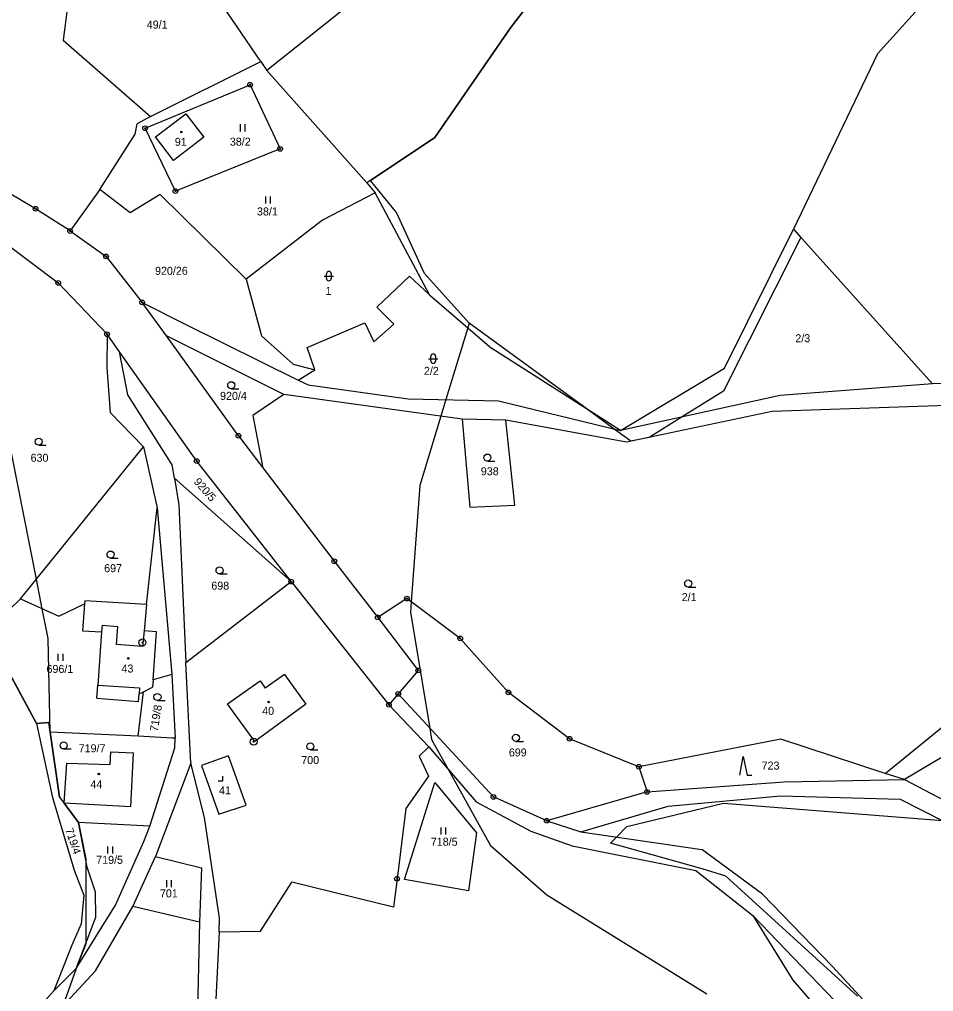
# Model space of a CAD drawing. Extents: x -547623 to -538651, y -1096714 to -1086522.
# Drawn here: x -544321.6 to -544127.4, y -1093573.6 to -1093367 of the extents above; entities that cross this region are included whole.
import ezdxf

# ---------------------------------------------------------------- set-up
doc = ezdxf.new("R2010")
doc.units = 0
for name, color, linetype in [('Vrstva 1', 7, 'Continuous'), ('Vrstva 25', 7, 'Continuous'), ('Vrstva 33', 7, 'Continuous'), ('Vrstva 52', 7, 'Continuous'), ('Vrstva 83', 7, 'Continuous'), ('Vrstva 86', 7, 'Continuous'), ('Vrstva 90', 7, 'Continuous'), ('Vrstva 92', 7, 'Continuous')]:
    doc.layers.add(name, color=color, linetype=linetype)

msp = doc.modelspace()

# ---------------------------------------------------------------- linework, layer by layer
at = {"layer": 'Vrstva 1'}
for p, q in [((-544270.28, -1093375.95), (-544290.96, -1093345.5)), ((-544293.75, -1093387.63), (-544270.28, -1093375.95)), ((-544270.28, -1093375.95), (-544269, -1093377.84))]:
    msp.add_line(p, q, dxfattribs=at)
for points in [[(-544162.7, -1093293.19), (-544269, -1093377.84)], [(-544190.73, -1093334.46), (-544217.24, -1093368.77)], [(-544101.99, -1093332.99), (-544139.31, -1093374.29)], [(-544308.48, -1093341.63), (-544312.3, -1093371.38)], [(-544217.24, -1093368.77), (-544233.35, -1093392.09)], [(-544312.3, -1093371.38), (-544293.75, -1093387.63)], [(-544139.31, -1093374.29), (-544157.13, -1093411.58)], [(-544269, -1093377.84), (-544247.74, -1093401.7)], [(-544294.87, -1093390.13), (-544272.58, -1093380.88)], [(-544272.58, -1093380.88), (-544266.19, -1093394.5)], [(-544293.75, -1093387.63), (-544296.55, -1093389.15)], [(-544292.68, -1093391.95), (-544286.25, -1093387.04)], [(-544286.25, -1093387.04), (-544282.43, -1093392.04)], [(-544297.02, -1093391.4), (-544296.55, -1093389.15)], [(-544288.45, -1093403.48), (-544294.87, -1093390.13)], [(-544304.48, -1093403.16), (-544297.02, -1093391.4)], [(-544288.86, -1093396.95), (-544292.68, -1093391.95)], [(-544282.43, -1093392.04), (-544288.86, -1093396.95)], [(-544233.35, -1093392.09), (-544247.74, -1093401.7)], [(-544318.14, -1093407.22), (-544342.54, -1093392.79)], [(-544266.19, -1093394.5), (-544288.45, -1093403.48)], [(-544247.74, -1093401.7), (-544245.98, -1093403.87)], [(-544304.48, -1093403.16), (-544310.82, -1093411.95)], [(-544298.05, -1093408.07), (-544304.48, -1093403.16)], [(-544291.68, -1093404.17), (-544298.05, -1093408.07)], [(-544273.44, -1093422.18), (-544291.68, -1093404.17)], [(-544245.98, -1093403.87), (-544257.19, -1093409.67)], [(-544234.49, -1093425.49), (-544245.98, -1093403.87)], [(-544310.82, -1093411.95), (-544318.14, -1093407.22)], [(-544257.19, -1093409.67), (-544273.44, -1093422.18)], [(-544310.82, -1093411.95), (-544303.18, -1093417.34)], [(-544171.8, -1093441.13), (-544157.13, -1093411.58)], [(-544157.13, -1093411.58), (-544127.59, -1093444.45)], [(-544324.81, -1093414.3), (-544313.33, -1093422.98)], [(-544303.18, -1093417.34), (-544295.51, -1093427.14)], [(-544302.97, -1093433.9), (-544313.33, -1093422.98)], [(-544273.44, -1093422.18), (-544270.15, -1093434.23)], [(-544245.63, -1093428.11), (-544238.71, -1093421.58)], [(-544238.71, -1093421.58), (-544234.49, -1093425.49)], [(-544295.51, -1093427.14), (-544286.07, -1093431.91)], [(-544290.31, -1093434.25), (-544295.51, -1093427.14)], [(-544234.49, -1093425.49), (-544221.22, -1093436.9)], [(-544242.06, -1093431.74), (-544245.63, -1093428.11)], [(-544260.45, -1093436.69), (-544248.18, -1093431.49)], [(-544248.18, -1093431.49), (-544246.26, -1093435.47)], [(-544286.07, -1093431.91), (-544262.33, -1093443.62)], [(-544246.26, -1093435.47), (-544242.06, -1093431.74)], [(-544302.97, -1093433.9), (-544303, -1093440.93)], [(-544300.31, -1093437.62), (-544302.97, -1093433.9)], [(-544275.06, -1093455.47), (-544290.31, -1093434.25)], [(-544265.41, -1093446.68), (-544290.31, -1093434.25)], [(-544270.15, -1093434.23), (-544263.41, -1093440.23)], [(-544283.92, -1093460.85), (-544300.31, -1093437.62)], [(-544298.54, -1093446.76), (-544300.31, -1093437.62)], [(-544258.81, -1093441.48), (-544260.45, -1093436.69)], [(-544193.88, -1093454.36), (-544221.22, -1093436.9)], [(-544303, -1093440.93), (-544302.28, -1093450.5)], [(-544263.41, -1093440.23), (-544258.81, -1093441.48)], [(-544262.33, -1093443.62), (-544258.81, -1093441.48)], [(-544193.88, -1093454.36), (-544171.8, -1093441.13)], [(-544262.33, -1093443.62), (-544260.21, -1093444.62)], [(-544260.21, -1093444.62), (-544238.96, -1093447.61)], [(-544127.59, -1093444.45), (-544159.99, -1093446.88)], [(-544112.62, -1093443.99), (-544127.59, -1093444.45)], [(-544289.11, -1093461.62), (-544298.54, -1093446.76)], [(-544265.41, -1093446.68), (-544271.97, -1093451.14)], [(-544227.52, -1093451.91), (-544265.41, -1093446.68)], [(-544238.96, -1093447.61), (-544219.83, -1093448.02)], [(-544219.83, -1093448.02), (-544193.88, -1093454.36)], [(-544159.99, -1093446.88), (-544193.88, -1093454.36)], [(-544124.47, -1093449.02), (-544161.63, -1093450.3)], [(-544302.28, -1093450.5), (-544295.19, -1093457.83)], [(-544271.97, -1093451.14), (-544269.9, -1093462.26)], [(-544227.52, -1093451.91), (-544225.87, -1093470.61)], [(-544218.24, -1093452.13), (-544227.52, -1093451.91)], [(-544216.32, -1093470.22), (-544218.24, -1093452.13)], [(-544192.57, -1093456.81), (-544218.24, -1093452.13)], [(-544161.63, -1093450.3), (-544192.57, -1093456.81)], [(-544275.06, -1093455.47), (-544269.9, -1093462.26)], [(-544321.39, -1093490.11), (-544295.19, -1093457.83)], [(-544295.19, -1093457.83), (-544292.33, -1093470.74)], [(-544288.61, -1093464.48), (-544289.11, -1093461.62)], [(-544263.84, -1093486.44), (-544283.92, -1093460.85)], [(-544269.9, -1093462.26), (-544254.7, -1093482.13)], [(-544263.84, -1093486.44), (-544288.61, -1093464.48)], [(-544288.61, -1093464.48), (-544287.7, -1093470.12)], [(-544294.62, -1093491.34), (-544292.33, -1093470.74)], [(-544292.33, -1093470.74), (-544289.22, -1093506.2)], [(-544287.7, -1093470.12), (-544286.23, -1093503.65)], [(-544225.87, -1093470.61), (-544216.32, -1093470.22)], [(-544254.7, -1093482.13), (-544245.46, -1093494.06)], [(-544286.23, -1093503.65), (-544263.84, -1093486.44)], [(-544263.84, -1093486.44), (-544243.09, -1093512.61)], [(-544328.58, -1093497.05), (-544321.39, -1093490.11)], [(-544321.39, -1093490.11), (-544313.18, -1093493.81)], [(-544313.18, -1093493.81), (-544307.77, -1093491.19)], [(-544307.77, -1093491.19), (-544308.17, -1093496.89)], [(-544307.72, -1093490.54), (-544307.77, -1093491.19)], [(-544294.62, -1093491.34), (-544307.72, -1093490.54)], [(-544239.24, -1093490.06), (-544245.46, -1093494.06)], [(-544227.92, -1093498.53), (-544239.24, -1093490.06)], [(-544245.46, -1093494.06), (-544236.86, -1093505.31)], [(-544317.96, -1093516.56), (-544328.58, -1093497.05)], [(-544308.17, -1093496.89), (-544304.12, -1093497.15)], [(-544304.12, -1093497.15), (-544304.89, -1093508.42)], [(-544217.7, -1093510), (-544227.92, -1093498.53)], [(-544285.14, -1093525.04), (-544286.23, -1093503.65)], [(-544236.86, -1093505.31), (-544241.11, -1093510.31)], [(-544293.18, -1093507.35), (-544293.28, -1093508.89)], [(-544289.22, -1093506.2), (-544293.18, -1093507.35)], [(-544289.22, -1093506.2), (-544288.48, -1093519.71)], [(-544277.41, -1093512.41), (-544270.46, -1093507.54)], [(-544270.46, -1093507.54), (-544269.39, -1093509.06)], [(-544265.29, -1093506.19), (-544269.39, -1093509.06)], [(-544265.29, -1093506.19), (-544260.7, -1093512.49)], [(-544305.11, -1093511.24), (-544304.89, -1093508.42)], [(-544296.36, -1093519.29), (-544295.24, -1093509.86)], [(-544296.12, -1093510.3), (-544295.24, -1093509.86)], [(-544295.24, -1093509.86), (-544293.28, -1093508.89)], [(-544204.69, -1093519.85), (-544217.7, -1093510)], [(-544137.64, -1093527.2), (-544114.86, -1093508.66)], [(-544305.11, -1093511.24), (-544296.25, -1093511.91)], [(-544296.25, -1093511.91), (-544296.12, -1093510.3)], [(-544241.11, -1093510.31), (-544243.09, -1093512.61)], [(-544241.11, -1093510.31), (-544220.87, -1093532.2)], [(-544276.34, -1093513.93), (-544277.41, -1093512.41)], [(-544271.6, -1093520.44), (-544276.34, -1093513.93)], [(-544260.7, -1093512.49), (-544271.6, -1093520.44)], [(-544243.09, -1093512.61), (-544234.63, -1093521.57)], [(-544111.81, -1093515.6), (-544133.53, -1093528.52)], [(-544315.32, -1093516.39), (-544317.96, -1093516.56)], [(-544317.96, -1093516.56), (-544314.57, -1093532.3)], [(-544315.02, -1093518.45), (-544315.32, -1093516.39)], [(-544296.36, -1093519.29), (-544315.02, -1093518.45)], [(-544313.07, -1093532.25), (-544315.02, -1093518.45)], [(-544289.16, -1093519.72), (-544296.36, -1093519.29)], [(-544288.48, -1093519.71), (-544289.16, -1093519.72)], [(-544288.54, -1093521.73), (-544288.48, -1093519.71)], [(-544189.98, -1093525.79), (-544204.69, -1093519.85)], [(-544159.82, -1093519.92), (-544189.98, -1093525.79)], [(-544137.64, -1093527.2), (-544159.82, -1093519.92)], [(-544293.88, -1093538.4), (-544288.54, -1093521.73)], [(-544234.63, -1093521.57), (-544236.68, -1093523.55)], [(-544234.63, -1093521.57), (-544224.54, -1093533.24)], [(-544302.31, -1093525.28), (-544302.17, -1093522.6)], [(-544302.17, -1093522.6), (-544297.32, -1093522.86)], [(-544297.93, -1093534.27), (-544297.32, -1093522.86)], [(-544277.15, -1093523.47), (-544282.89, -1093525.51)], [(-544273.43, -1093533.93), (-544277.15, -1093523.47)], [(-544236.68, -1093523.55), (-544234.69, -1093527.82)], [(-544312.07, -1093533.51), (-544311.51, -1093525.04)], [(-544311.51, -1093525.04), (-544302.31, -1093525.28)], [(-544285.14, -1093525.04), (-544292.65, -1093544.88)], [(-544282.24, -1093536.54), (-544285.14, -1093525.04)], [(-544282.89, -1093525.51), (-544279.21, -1093535.88)], [(-544189.98, -1093525.79), (-544188.23, -1093531.13)], [(-544234.69, -1093527.82), (-544239.51, -1093534.69)], [(-544159.08, -1093528.96), (-544133.53, -1093528.52)], [(-544133.53, -1093528.52), (-544137.64, -1093527.2)], [(-544133.53, -1093528.52), (-544105.19, -1093543.38)], [(-544239.8, -1093549.75), (-544233.36, -1093529.1)], [(-544233.36, -1093529.1), (-544224.48, -1093539.86)], [(-544188.23, -1093531.13), (-544159.08, -1093528.96)], [(-544314.57, -1093532.3), (-544309.95, -1093547.78)], [(-544313.07, -1093532.25), (-544312.07, -1093533.51)], [(-544209.56, -1093537.26), (-544220.87, -1093532.2)], [(-544188.23, -1093531.13), (-544209.56, -1093537.26)], [(-544183.76, -1093534.17), (-544159.82, -1093531.98)], [(-544159.82, -1093531.98), (-544134.47, -1093532.65)], [(-544134.47, -1093532.65), (-544106.55, -1093546.84)], [(-544309.06, -1093537.66), (-544312.07, -1093533.51)], [(-544297.93, -1093534.27), (-544312.07, -1093533.51)], [(-544279.21, -1093535.88), (-544273.43, -1093533.93)], [(-544239.51, -1093534.69), (-544241.36, -1093549.58)], [(-544224.54, -1093533.24), (-544212.93, -1093539.44)], [(-544202.29, -1093539.64), (-544183.76, -1093534.17)], [(-544279.07, -1093557.96), (-544282.24, -1093536.54)], [(-544293.88, -1093538.4), (-544309.06, -1093537.66)], [(-544307.16, -1093547.12), (-544309.06, -1093537.66)], [(-544295.18, -1093541.65), (-544293.88, -1093538.4)], [(-544209.56, -1093537.26), (-544202.29, -1093539.64)], [(-544224.48, -1093539.86), (-544226.19, -1093552.15)], [(-544212.93, -1093539.44), (-544204.13, -1093542.61)], [(-544202.29, -1093539.64), (-544176.61, -1093543.34)], [(-544301.18, -1093555.16), (-544295.18, -1093541.65)], [(-544204.13, -1093542.61), (-544177.86, -1093547.82)], [(-544297.47, -1093555.48), (-544292.65, -1093544.88)], [(-544292.65, -1093544.88), (-544282.88, -1093547.25)], [(-544163.71, -1093552.88), (-544176.61, -1093543.34)], [(-544305.4, -1093552.4), (-544307.16, -1093547.12)], [(-544309.95, -1093547.78), (-544307.92, -1093553.06)], [(-544282.88, -1093547.25), (-544283.31, -1093558.84)], [(-544177.86, -1093547.82), (-544165.76, -1093557.36)], [(-544270.35, -1093560.72), (-544263.68, -1093550.33)], [(-544242.12, -1093555.63), (-544263.68, -1093550.33)], [(-544241.36, -1093549.58), (-544242.12, -1093555.63)], [(-544226.19, -1093552.15), (-544239.8, -1093549.75)], [(-544307.92, -1093553.06), (-544308.47, -1093559.19)], [(-544305.37, -1093557.72), (-544305.4, -1093552.4)], [(-544148.81, -1093568.22), (-544163.71, -1093552.88)], [(-544309.52, -1093568.66), (-544301.18, -1093555.16)], [(-544305.41, -1093569.13), (-544297.47, -1093555.48)], [(-544283.31, -1093558.84), (-544297.47, -1093555.48)], [(-544141.5, -1093582.7), (-544165.76, -1093557.36)], [(-544165.76, -1093557.36), (-544157.24, -1093571.16)], [(-544308.47, -1093559.19), (-544310.45, -1093563.66)], [(-544307.16, -1093562.53), (-544305.37, -1093557.72)], [(-544283.31, -1093558.84), (-544284.44, -1093608.36)], [(-544279.15, -1093560.88), (-544279.07, -1093557.96)], [(-544279.15, -1093560.88), (-544281.34, -1093605.3)], [(-544279.15, -1093560.88), (-544270.35, -1093560.72)], [(-544310.45, -1093563.66), (-544314.3, -1093573.38)], [(-544309.52, -1093568.66), (-544307.16, -1093562.53)], [(-544342.12, -1093608.69), (-544305.41, -1093569.13)], [(-544314.3, -1093573.38), (-544309.52, -1093568.66)], [(-544135.89, -1093582.35), (-544148.81, -1093568.22)], [(-544157.24, -1093571.16), (-544143.3, -1093587.3)], [(-544344.88, -1093607.09), (-544314.3, -1093573.38)]]:
    msp.add_lwpolyline(points, dxfattribs=at)
at = {"layer": 'Vrstva 25'}
for p, q in [((-544274.63, -1093390.78), (-544274.63, -1093389.28)), ((-544273.63, -1093390.78), (-544273.63, -1093389.28)), ((-544269.25, -1093406.14), (-544269.25, -1093404.64)), ((-544268.25, -1093406.14), (-544268.25, -1093404.64)), ((-544256.33, -1093422.04), (-544256.33, -1093421.04)), ((-544255.33, -1093421.04), (-544255.33, -1093422.04)), ((-544256.83, -1093421.54), (-544254.83, -1093421.54)), ((-544234.66, -1093439.08), (-544232.66, -1093439.08)), ((-544234.16, -1093439.58), (-544234.16, -1093438.58)), ((-544233.16, -1093438.58), (-544233.16, -1093439.58)), ((-544276.58, -1093445.47), (-544274.98, -1093445.47)), ((-544317.48, -1093457.46), (-544315.88, -1093457.46)), ((-544222.16, -1093460.84), (-544220.56, -1093460.84)), ((-544302.22, -1093481.45), (-544300.62, -1093481.45)), ((-544279.06, -1093484.82), (-544277.46, -1093484.82)), ((-544179.49, -1093487.6), (-544177.89, -1093487.6)), ((-544313.32, -1093503.29), (-544313.32, -1093501.79)), ((-544312.32, -1093503.29), (-544312.32, -1093501.79)), ((-544292.25, -1093511.71), (-544290.65, -1093511.71)), ((-544312.19, -1093522.01), (-544310.59, -1093522.01)), ((-544259.76, -1093522.21), (-544258.16, -1093522.21)), ((-544216.1, -1093520.39), (-544214.5, -1093520.39)), ((-544231.97, -1093540.17), (-544231.97, -1093538.67)), ((-544230.97, -1093540.17), (-544230.97, -1093538.67)), ((-544302.77, -1093544.25), (-544302.77, -1093542.75)), ((-544301.77, -1093544.25), (-544301.77, -1093542.75)), ((-544290.29, -1093551.39), (-544290.29, -1093549.89)), ((-544289.29, -1093551.39), (-544289.29, -1093549.89))]:
    msp.add_line(p, q, dxfattribs=at)
for points in [[(-544168.49, -1093527.59), (-544167.79, -1093523.59), (-544166.99, -1093527.59), (-544165.99, -1093527.59)], [(-544279.36, -1093528.81), (-544278.36, -1093528.81), (-544278.36, -1093527.81)]]:
    msp.add_lwpolyline(points, dxfattribs=at)
for centre, radius in [((-544287.19, -1093390.93), 0.175), ((-544276.58, -1093444.72), 0.75), ((-544317.48, -1093456.71), 0.75), ((-544222.16, -1093460.09), 0.75), ((-544302.22, -1093480.7), 0.75), ((-544279.06, -1093484.07), 0.75), ((-544179.49, -1093486.85), 0.75), ((-544298.43, -1093502.78), 0.175), ((-544292.25, -1093510.96), 0.75), ((-544268.62, -1093512.04), 0.175), ((-544216.1, -1093519.64), 0.75), ((-544312.19, -1093521.26), 0.75), ((-544259.76, -1093521.46), 0.75), ((-544304.72, -1093527.32), 0.175)]:
    msp.add_circle(centre, radius, dxfattribs=at)
for centre, start, end in [((-544255.83, -1093421.04), 0, 180), ((-544255.83, -1093422.04), 180, 0), ((-544233.66, -1093438.58), 0, 180), ((-544233.66, -1093439.58), 180, 0)]:
    msp.add_arc(centre, 0.5, start, end, dxfattribs=at)
at = {"layer": 'Vrstva 33'}
for points in [[(-544294.62, -1093491.34), (-544295.11, -1093496.9)], [(-544304.03, -1093495.79), (-544304.12, -1093497.15)], [(-544300.71, -1093496.02), (-544304.03, -1093495.79)], [(-544300.97, -1093499.84), (-544300.71, -1093496.02)], [(-544295.11, -1093496.9), (-544295.44, -1093500.22)], [(-544292.49, -1093497.09), (-544295.11, -1093496.9)], [(-544293.18, -1093507.35), (-544292.49, -1093497.09)], [(-544295.44, -1093500.22), (-544300.97, -1093499.84)], [(-544304.89, -1093508.42), (-544296.04, -1093509.02)], [(-544296.04, -1093509.02), (-544296.12, -1093510.3)]]:
    msp.add_lwpolyline(points, dxfattribs=at)
at = {"layer": 'Vrstva 52'}
for points in [[(-544316.75, -1093492.2), (-544317.99, -1093485.92), (-544324.5, -1093453), (-544328.21, -1093446.09), (-544342.58, -1093419.32), (-544344.57, -1093415.62), (-544353.5, -1093399), (-544357.42, -1093393.98), (-544374.84, -1093371.69), (-544378.5, -1093367), (-544381.12, -1093364.5), (-544387.61, -1093358.32), (-544407.19, -1093339.65), (-544419.96, -1093327.47), (-544441.99, -1093306.47), (-544443, -1093305.5), (-544448.53, -1093301.98), (-544453.75, -1093298.65), (-544460.56, -1093294.31), (-544479.26, -1093282.39), (-544481.1, -1093281.22), (-544488.5, -1093276.5), (-544493.29, -1093274.75), (-544509, -1093269)], [(-544057, -1093288), (-544096, -1093327), (-544101.99, -1093332.99), (-544139.31, -1093374.29), (-544157.13, -1093411.58), (-544155.55, -1093413.34), (-544172, -1093446), (-544180.81, -1093451.47), (-544187.76, -1093455.8), (-544191.69, -1093456.63), (-544195.24, -1093454.03), (-544200.97, -1093449.83), (-544226, -1093431.5)], [(-544226, -1093431.5), (-544235.5, -1093421), (-544241.5, -1093408), (-544247.02, -1093401.22), (-544233.35, -1093392.09), (-544217.24, -1093368.77), (-544190.73, -1093334.46), (-544181.09, -1093337.29), (-544171.97, -1093329.49)], [(-544226, -1093431.5), (-544226.31, -1093432.52), (-544230.96, -1093447.78), (-544232.02, -1093451.29), (-544236.5, -1093466), (-544238.33, -1093490.74), (-544238.5, -1093493), (-544234.41, -1093517.56), (-544234, -1093520), (-544230.43, -1093526.43), (-544221.5, -1093542.5), (-544209.5, -1093553), (-544175.5, -1093574)], [(-544315.02, -1093518.45), (-544315.5, -1093498.5), (-544316.75, -1093492.2)], [(-544390.33, -1093575.27), (-544392.12, -1093572.17), (-544400, -1093558.5), (-544389.5, -1093547), (-544390.55, -1093544.11), (-544393.5, -1093536), (-544367.2, -1093494.81), (-544367, -1093494.5), (-544350.54, -1093495.78), (-544329.08, -1093497.45), (-544328.33, -1093497.5), (-544317.96, -1093516.56), (-544315.32, -1093516.39), (-544315.02, -1093518.45)], [(-544315.02, -1093518.45), (-544313.07, -1093532.25), (-544312.07, -1093533.51), (-544309.06, -1093537.66), (-544307.5, -1093545.43), (-544307.5, -1093563.41), (-544309.52, -1093568.66), (-544312.37, -1093576.64), (-544319.88, -1093584.73), (-544335, -1093599.5), (-544336.81, -1093602.97), (-544342.12, -1093608.69), (-544345.05, -1093636.88), (-544349.04, -1093660.69), (-544353.73, -1093680.49), (-544360.06, -1093686.51)], [(-544143.5, -1093574.5), (-544171.5, -1093549), (-544176.5, -1093547.5), (-544196, -1093542), (-544194.73, -1093540.73), (-544192.5, -1093538.5), (-544172, -1093533.5), (-544125.47, -1093537.22)]]:
    msp.add_lwpolyline(points, dxfattribs=at)
at = {"layer": 'Vrstva 83'}
for centre, radius in [((-544272.58, -1093380.88), 0.5), ((-544272.58, -1093380.88), 0.1), ((-544294.87, -1093390.13), 0.5), ((-544294.87, -1093390.13), 0.1), ((-544266.19, -1093394.5), 0.5), ((-544266.19, -1093394.5), 0.1), ((-544288.45, -1093403.48), 0.5), ((-544288.45, -1093403.48), 0.1), ((-544318.14, -1093407.22), 0.5), ((-544318.14, -1093407.22), 0.1), ((-544310.82, -1093411.95), 0.5), ((-544310.82, -1093411.95), 0.1), ((-544303.18, -1093417.34), 0.5), ((-544303.18, -1093417.34), 0.1), ((-544313.33, -1093422.98), 0.5), ((-544313.33, -1093422.98), 0.1), ((-544295.51, -1093427.14), 0.5), ((-544295.51, -1093427.14), 0.1), ((-544302.97, -1093433.9), 0.5), ((-544302.97, -1093433.9), 0.1), ((-544275.06, -1093455.47), 0.5), ((-544275.06, -1093455.47), 0.1), ((-544283.92, -1093460.85), 0.5), ((-544283.92, -1093460.85), 0.1), ((-544254.7, -1093482.13), 0.5), ((-544254.7, -1093482.13), 0.1), ((-544263.84, -1093486.44), 0.5), ((-544263.84, -1093486.44), 0.1), ((-544239.24, -1093490.06), 0.5), ((-544239.24, -1093490.06), 0.1), ((-544245.46, -1093494.06), 0.5), ((-544245.46, -1093494.06), 0.1), ((-544295.46, -1093499.39), 0.75), ((-544295.46, -1093499.39), 0.1), ((-544227.92, -1093498.53), 0.5), ((-544227.92, -1093498.53), 0.1), ((-544236.86, -1093505.31), 0.5), ((-544236.86, -1093505.31), 0.1), ((-544241.11, -1093510.31), 0.5), ((-544217.7, -1093510), 0.5), ((-544217.7, -1093510), 0.1), ((-544241.11, -1093510.31), 0.1), ((-544243.09, -1093512.61), 0.5), ((-544243.09, -1093512.61), 0.1), ((-544271.83, -1093520.46), 0.75), ((-544271.83, -1093520.46), 0.1), ((-544204.69, -1093519.85), 0.5), ((-544204.69, -1093519.85), 0.1), ((-544189.98, -1093525.79), 0.5), ((-544189.98, -1093525.79), 0.1), ((-544188.23, -1093531.13), 0.5), ((-544220.87, -1093532.2), 0.5), ((-544220.87, -1093532.2), 0.1), ((-544188.23, -1093531.13), 0.1), ((-544209.56, -1093537.26), 0.5), ((-544209.56, -1093537.26), 0.1), ((-544241.36, -1093549.58), 0.5), ((-544241.36, -1093549.58), 0.1)]:
    msp.add_circle(centre, radius, dxfattribs=at)
at = {"layer": 'Vrstva 90'}
for points in [[(-544292.68, -1093391.95), (-544286.25, -1093387.04)], [(-544286.25, -1093387.04), (-544282.43, -1093392.04)], [(-544288.86, -1093396.95), (-544292.68, -1093391.95)], [(-544282.43, -1093392.04), (-544288.86, -1093396.95)], [(-544304.12, -1093497.15), (-544304.89, -1093508.42)], [(-544304.03, -1093495.79), (-544304.12, -1093497.15)], [(-544300.71, -1093496.02), (-544304.03, -1093495.79)], [(-544300.97, -1093499.84), (-544300.71, -1093496.02)], [(-544295.11, -1093496.9), (-544295.44, -1093500.22)], [(-544292.49, -1093497.09), (-544295.11, -1093496.9)], [(-544293.18, -1093507.35), (-544292.49, -1093497.09)], [(-544295.44, -1093500.22), (-544300.97, -1093499.84)], [(-544293.18, -1093507.35), (-544293.28, -1093508.89)], [(-544277.41, -1093512.41), (-544270.46, -1093507.54)], [(-544270.46, -1093507.54), (-544269.39, -1093509.06)], [(-544265.29, -1093506.19), (-544269.39, -1093509.06)], [(-544265.29, -1093506.19), (-544260.7, -1093512.49)], [(-544304.89, -1093508.42), (-544296.04, -1093509.02)], [(-544296.04, -1093509.02), (-544296.12, -1093510.3)], [(-544296.12, -1093510.3), (-544295.24, -1093509.86)], [(-544295.24, -1093509.86), (-544293.28, -1093508.89)], [(-544276.34, -1093513.93), (-544277.41, -1093512.41)], [(-544271.6, -1093520.44), (-544276.34, -1093513.93)], [(-544260.7, -1093512.49), (-544271.6, -1093520.44)], [(-544302.31, -1093525.28), (-544302.17, -1093522.6)], [(-544302.17, -1093522.6), (-544297.32, -1093522.86)], [(-544297.93, -1093534.27), (-544297.32, -1093522.86)], [(-544312.07, -1093533.51), (-544311.51, -1093525.04)], [(-544311.51, -1093525.04), (-544302.31, -1093525.28)], [(-544297.93, -1093534.27), (-544312.07, -1093533.51)]]:
    msp.add_lwpolyline(points, dxfattribs=at)

# ---------------------------------------------------------------- texts
at = {"layer": 'Vrstva 86'}
for s, p in [('49/1', (-544294.53, -1093368.94)), ('38/2', (-544276.88, -1093393.82)), ('38/1', (-544271.11, -1093408.65)), ('920/26', (-544292.77, -1093421.26)), ('1', (-544256.55, -1093425.52)), ('2/3', (-544156.73, -1093435.58)), ('2/2', (-544235.64, -1093442.51)), ('920/4', (-544278.95, -1093447.83)), ('630', (-544319.21, -1093460.98)), ('938', (-544223.55, -1093463.85)), ('697', (-544303.58, -1093484.44)), ('698', (-544280.81, -1093488.16)), ('2/1', (-544180.88, -1093490.6)), ('696/1', (-544315.83, -1093505.85)), ('719/7', (-544308.99, -1093522.71)), ('699', (-544217.6, -1093523.59)), ('700', (-544261.7, -1093525.21)), ('723', (-544163.9, -1093526.39)), ('718/5', (-544234.17, -1093542.56)), ('719/5', (-544305.27, -1093546.41)), ('701', (-544291.73, -1093553.54))]:
    msp.add_text(s, height=1.7, dxfattribs=at).set_placement(p)
for s, rotation, p in [('920/5', 311.1383, (-544284.66, -1093465.31)), ('719/8', 80.6465, (-544292.21, -1093518.39)), ('719/4', 288.5585, (-544311.86, -1093539.15))]:
    msp.add_text(s, height=1.7, rotation=rotation, dxfattribs=at).set_placement(p)
at = {"layer": 'Vrstva 92'}
for s, p in [('91', (-544288.57, -1093393.85)), ('43', (-544299.9, -1093505.76)), ('40', (-544270.01, -1093514.75)), ('44', (-544306.5, -1093530.36)), ('41', (-544279.18, -1093531.65))]:
    msp.add_text(s, height=1.7, dxfattribs=at).set_placement(p)

doc.saveas('drawing.dxf')
